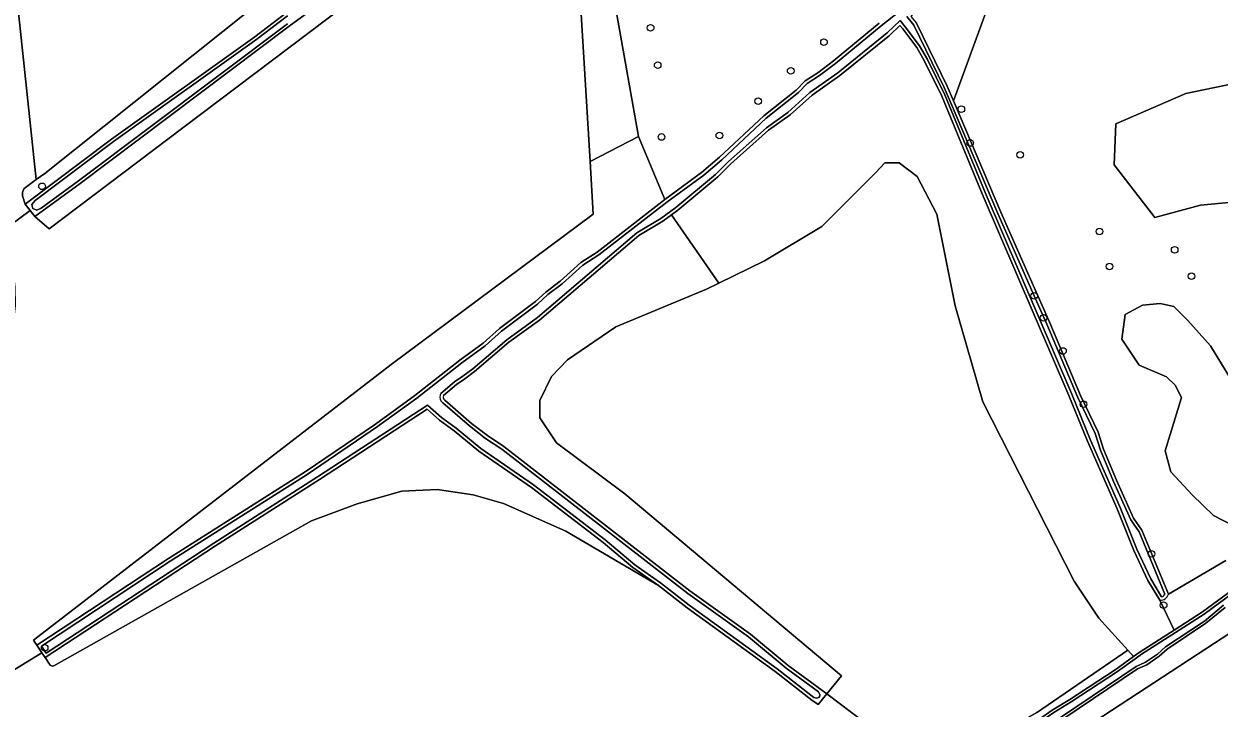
# Model space of a CAD drawing. Extents: x 162879 to 165540, y 384011 to 385181.
# Drawn here: x 164870.1 to 165046.8, y 384953.8 to 385055 of the extents above; entities that cross this region are included whole.
import ezdxf

# ---------------------------------------------------------------- set-up
doc = ezdxf.new("R2010")
doc.units = 0
for name, color, linetype in [('IMGEO_Boom', 7, 'Continuous'), ('IMGEO_Bouwland', 7, 'Continuous'), ('IMGEO_Gemengd_bos', 7, 'Continuous'), ('IMGEO_Grasland_agrarisch', 7, 'Continuous'), ('IMGEO_Grasland_overig', 7, 'Continuous'), ('IMGEO_Groenvoorziening', 7, 'Continuous'), ('IMGEO_Loofbos', 7, 'Continuous'), ('IMGEO_Oever', 7, 'Continuous'), ('IMGEO_Rietland', 7, 'Continuous'), ('IMGEO_Waterloop', 7, 'Continuous')]:
    doc.layers.add(name, color=color, linetype=linetype)

msp = doc.modelspace()

# ---------------------------------------------------------------- linework, layer by layer
at = {"layer": 'IMGEO_Boom'}
for centre in [(164962.75, 385054.38), (164988.37, 385052.25), (164963.79, 385048.85), (164983.45, 385048.02), (164978.66, 385043.54), (165008.67, 385042.35), (164964.35, 385038.24), (164972.91, 385038.44), (165009.96, 385037.35), (165017.36, 385035.59), (164872.8, 385030.94), (165029.08, 385024.26), (165040.2, 385021.56), (165030.57, 385019.1), (165042.68, 385017.67), (165019.43, 385014.74), (165020.83, 385011.48), (165023.69, 385006.59), (165026.73, 384998.71), (165036.77, 384976.6), (165038.57, 384968.99), (164873.19, 384962.68)]:
    msp.add_circle(centre, 0.489, dxfattribs=at)
at = {"layer": 'IMGEO_Bouwland'}
for points in [[(164868.83, 385061.33), (164871.95, 385031.93), (164873.2, 385032.85), (164956.51, 385099.37), (164956.56, 385101.07), (164955.92, 385119.64), (164955.85, 385121.54), (164864.13, 385107.7)], [(164953.8, 385034.63), (164950.84, 385083.14), (164922.9, 385061.76), (164893.62, 385039.61), (164873.85, 385024.63), (164871.73, 385026.49), (164871.05, 385027.36), (164866.65, 385024.11), (164867.8, 385021.25), (164868.47, 385018.66), (164868.8, 385016.01), (164868.81, 385013.33), (164868.68, 385012), (164868.24, 385009.62), (164863.87, 384965.52), (164863.68, 384962.05), (164863.95, 384958.84), (164864.42, 384956.93), (164867.56, 384958.77), (164872.79, 384961.97), (164872.05, 384963.06), (164871.54, 384963.84), (164924.42, 385004.61), (164954.27, 385026.82)]]:
    msp.add_lwpolyline(points, close=True, dxfattribs=at)
at = {"layer": 'IMGEO_Gemengd_bos'}
msp.add_lwpolyline([(165027.32, 384993.23), (165024.54, 385000), (165011.76, 385029.85), (165005.8, 385044.26), (165003.25, 385049.46), (165002.08, 385051.48), (165000, 385054.24), (164999.58, 385054.74), (164998.03, 385053.25), (164990.73, 385047.33), (164986.61, 385044.42), (164983.35, 385041.5), (164980.18, 385039.22), (164974.6, 385034.27), (164972.69, 385032.32), (164966.76, 385027.4), (164965.81, 385026.71), (164972.82, 385016.63), (164979.57, 385019.94), (164988.03, 385024.99), (164995.97, 385032.92), (164997.38, 385034.39), (164999.48, 385034.39), (165002.15, 385032.37), (165005.03, 385026.82), (165007.76, 385013.28), (165011.87, 384999.09), (165025.33, 384972.56), (165028.99, 384967.08), (165033.28, 384962.32), (165034.11, 384961.4), (165035.08, 384962.11), (165040.11, 384965.32), (165038.01, 384969.73), (165036.24, 384972.64), (165034.15, 384977.08), (165031.71, 384983.27)], close=True, dxfattribs=at)
at = {"layer": 'IMGEO_Grasland_agrarisch'}
for points in [[(165019.8, 384953.09), (165033.28, 384962.32), (165028.99, 384967.08), (165025.33, 384972.56), (165011.87, 384999.09), (165007.76, 385013.28), (165005.03, 385026.82), (165002.15, 385032.37), (164999.48, 385034.39), (164997.38, 385034.39), (164995.97, 385032.92), (164988.03, 385024.99), (164979.57, 385019.94), (164972.82, 385016.63), (164970.99, 385015.74), (164957.62, 385010.16), (164950.46, 385005.29), (164948.08, 385002.82), (164946.36, 384999.27), (164946.36, 384996.7), (164948.84, 384993.03), (164958.95, 384985.47), (164990.95, 384958.57), (164988.77, 384955.88), (164994.28, 384951.77)], [(164994.28, 384951.77), (164988.77, 384955.88), (164987.49, 384954.31), (164986.59, 384954.96), (164981.15, 384959.2), (164968.16, 384968.6), (164963.92, 384971.92), (164950.24, 384979.93), (164941.01, 384984.04), (164936.54, 384985.3), (164931.18, 384986.1), (164925.99, 384985.85), (164919.4, 384983.97), (164912.62, 384981.47), (164874.54, 384960.01), (164874.28, 384959.98), (164874.01, 384960.15), (164873.28, 384961.24), (164872.79, 384961.97), (164867.56, 384958.77)], [(165052.33, 384967.45), (164899.4, 384867.43), (164909.26, 384828.73), (164907.68, 384826.22), (164908.71, 384825.08)]]:
    msp.add_lwpolyline(points, dxfattribs=at)
at = {"layer": 'IMGEO_Grasland_overig'}
for points in [[(164950.84, 385083.14), (164935.77, 385073.25), (164930.42, 385069.93), (164921.15, 385063.31), (164909.35, 385054.62), (164878.44, 385031.36), (164871.73, 385026.49), (164873.85, 385024.63), (164893.62, 385039.61), (164922.9, 385061.76)], [(164873.28, 384961.24), (164874.01, 384960.15), (164874.28, 384959.98), (164874.54, 384960.01), (164912.62, 384981.47), (164919.4, 384983.97), (164925.99, 384985.85), (164931.18, 384986.1), (164936.54, 384985.3), (164941.01, 384984.04), (164950.24, 384979.93), (164963.92, 384971.92), (164960.11, 384974.56), (164955.71, 384978.29), (164945.14, 384986.41), (164937.38, 384991.76), (164933.7, 384994.8), (164931.55, 384996.37), (164929.74, 384997.96), (164913.8, 384987.56), (164898.44, 384977.78)], [(165008.01, 384943.78), (165009.85, 384945.01), (165013.9, 384947.72), (165022.1, 384953.49), (165024.69, 384955.03), (165031.54, 384959.53), (165034.11, 384961.4), (165033.28, 384962.32), (165019.8, 384953.09), (165011.93, 384948.56), (165002.74, 384947.85)]]:
    msp.add_lwpolyline(points, close=True, dxfattribs=at)
for points in [[(164863.68, 385055.79), (164863.75, 385054.66), (164860.9, 385054.51), (164861.07, 385052.54), (164861.24, 385050.54), (164861.42, 385048.56), (164864.3, 385048.78), (164864.5, 385046.84), (164864.75, 385039.85), (164865.22, 385036.1), (164865.38, 385028.58), (164864.79, 385028.57), (164865.25, 385027.24), (164866.65, 385024.11), (164871.05, 385027.36), (164870.32, 385028.3), (164869.91, 385029.55), (164869.9, 385030.01), (164870.11, 385030.55), (164870.34, 385030.76), (164871.95, 385031.93), (164868.83, 385061.33)], [(164946.36, 384999.27), (164948.08, 385002.82), (164950.46, 385005.29), (164957.62, 385010.16), (164970.99, 385015.74), (164972.82, 385016.63), (164965.81, 385026.71), (164964.53, 385025.79), (164961.01, 385023.67), (164946.31, 385011.14), (164941.8, 385007.87), (164936.74, 385003.56), (164935.27, 385002.49), (164934.08, 385001.62), (164932.14, 385000)], [(164932.33, 384999.33), (164936.27, 384995.88), (164938.64, 384994.07), (164941.03, 384992.48), (164968.52, 384971.13), (164977.5, 384964.7), (164983.08, 384960.07), (164988.77, 384955.88), (164990.95, 384958.57), (164958.95, 384985.47), (164948.84, 384993.03), (164946.36, 384996.7), (164946.36, 384999.27)]]:
    msp.add_lwpolyline(points, dxfattribs=at)
msp.add_arc((164932.54, 384999.75), 0.468, 148.2439, 243.7605, dxfattribs=at)
at = {"layer": 'IMGEO_Groenvoorziening'}
for points in [[(164870.32, 385028.3), (164883.07, 385037.92), (164904.26, 385053.07), (164908.82, 385056.54), (164913.18, 385059.44), (164920.26, 385064.67), (164926.49, 385068.94), (164934.58, 385076.06), (164952.21, 385088.97), (164953.32, 385089.72), (164953.27, 385091.28), (164954.12, 385091.9), (164955.62, 385094.65), (164956.48, 385098.47), (164956.51, 385099.37), (164873.2, 385032.85), (164871.95, 385031.93), (164870.34, 385030.76), (164870.11, 385030.55), (164869.9, 385030.01), (164869.91, 385029.55)], [(164957.67, 385056.88), (164957.73, 385065.24), (164956.88, 385077.73), (164956.83, 385079.67), (164956.68, 385086.96), (164950.84, 385083.14), (164953.8, 385034.63), (164960.96, 385038.29)], [(164927.88, 385000), (164934.55, 385005.25), (164938, 385007.73), (164940.42, 385009.9), (164945.74, 385013.9), (164947.27, 385015.3), (164949.38, 385016.9), (164952.44, 385019.66), (164954.83, 385021.21), (164964.83, 385029.01), (164960.96, 385038.29), (164953.8, 385034.63), (164954.27, 385026.82), (164924.42, 385004.61), (164871.54, 384963.84), (164872.05, 384963.06), (164891.49, 384975.91), (164911.71, 384988.73), (164922.08, 384995.79)]]:
    msp.add_lwpolyline(points, close=True, dxfattribs=at)
for points in [[(165047.68, 384968.66), (165044.83, 384966.33), (165039.08, 384962.51), (165037.9, 384961.45), (165036.11, 384960.19), (165034.7, 384959.57), (165021.72, 384950.83)], [(164899.4, 384867.43), (165052.33, 384967.45)]]:
    msp.add_lwpolyline(points, dxfattribs=at)
at = {"layer": 'IMGEO_Loofbos'}
for points in [[(165052.93, 385064.34), (165044.23, 385070.04), (165034.64, 385069.14), (165024.45, 385063.14), (165016.95, 385060.89), (165012.15, 385056.24), (165007.51, 385043.58), (165014.5, 385027.11), (165021.73, 385010.75), (165026.3, 385000), (165028.91, 384994.59), (165029.7, 384992.08), (165031.59, 384987.47), (165034.12, 384981.86), (165035.35, 384980.07), (165039.27, 384970.63), (165047.74, 384975.59)], [(164957.67, 385056.88), (164960.96, 385038.29), (164964.83, 385029.01), (164970.29, 385032.98), (164972.93, 385035.24), (164979.49, 385041.38), (164984.26, 385045.17), (164985.58, 385046.52), (164987.45, 385047.73), (164989.79, 385049.5), (164996.52, 385055.05)], [(165050.87, 385028.8), (165044.01, 385028.14), (165037.26, 385026.34), (165031.27, 385034.14), (165031.49, 385040.18), (165041.83, 385044.68), (165052.78, 385046.93)], [(165050.14, 384980.11), (165045.95, 384982.26), (165042.81, 384985.33), (165039.64, 384988.72), (165038.81, 384991.84), (165041.19, 384999.69), (165040.27, 385001.54), (165038.97, 385002.78), (165034.97, 385004.47), (165032.39, 385008.34), (165032.87, 385011.96), (165035.44, 385013.35), (165038.04, 385013.6), (165040.09, 385013.15), (165042.15, 385011.1), (165045.52, 385007.34), (165049.96, 385000)], [(165049.96, 385000), (165045.52, 385007.34), (165042.15, 385011.1), (165040.09, 385013.15), (165038.04, 385013.6), (165035.44, 385013.35), (165032.87, 385011.96), (165032.39, 385008.34), (165034.97, 385004.47), (165038.97, 385002.78), (165040.27, 385001.54), (165041.19, 384999.69), (165038.81, 384991.84), (165039.64, 384988.72), (165042.81, 384985.33), (165045.95, 384982.26), (165050.14, 384980.11)]]:
    msp.add_lwpolyline(points, dxfattribs=at)
at = {"layer": 'IMGEO_Oever'}
for points in [[(164908.82, 385056.54), (164904.26, 385053.07), (164883.07, 385037.92), (164870.32, 385028.3), (164871.05, 385027.36), (164871.73, 385026.49), (164878.44, 385031.36), (164909.35, 385054.62), (164921.15, 385063.31)], [(164931.76, 384999.21), (164932.05, 384998.94), (164935.96, 384995.5), (164938.36, 384993.67), (164940.75, 384992.09), (164968.24, 384970.74), (164977.2, 384964.32), (164982.79, 384959.69), (164987.58, 384956.16), (164987.76, 384955.77), (164987.73, 384955.38), (164987.31, 384955.23), (164986.89, 384955.34), (164981.44, 384959.59), (164968.45, 384968.99), (164964.21, 384972.31), (164960.4, 384974.94), (164956.01, 384978.67), (164945.43, 384986.8), (164937.67, 384992.15), (164934, 384995.18), (164931.86, 384996.75), (164929.79, 384998.56), (164913.53, 384987.97), (164898.18, 384978.18), (164873.41, 384961.91), (164872.73, 384962.93), (164891.76, 384975.51), (164911.98, 384988.32), (164922.36, 384995.4), (164928.17, 384999.61), (164934.85, 385004.86), (164938.3, 385007.35), (164940.73, 385009.53), (164946.05, 385013.52), (164947.58, 385014.93), (164949.68, 385016.52), (164952.73, 385019.27), (164955.11, 385020.82), (164965.12, 385028.62), (164970.59, 385032.6), (164973.25, 385034.88), (164979.81, 385041.01), (164984.59, 385044.81), (164985.88, 385046.14), (164987.72, 385047.33), (164990.09, 385049.12), (164996.82, 385054.67), (165000.3, 385057.43)], [(164909.07, 385054.99), (164878.17, 385031.73), (164872.66, 385027.73), (164872.04, 385027.41), (164871.42, 385027.64), (164871.3, 385028.23), (164871.77, 385028.82), (164883.34, 385037.55), (164904.53, 385052.7), (164909.08, 385056.16)], [(164996.52, 385055.05), (164989.79, 385049.5), (164987.45, 385047.73), (164985.58, 385046.52), (164984.26, 385045.17), (164979.49, 385041.38), (164972.93, 385035.24), (164970.29, 385032.98), (164964.83, 385029.01), (164954.83, 385021.21), (164952.44, 385019.66), (164949.38, 385016.9), (164947.27, 385015.3), (164945.74, 385013.9), (164940.42, 385009.9), (164938, 385007.73), (164934.55, 385005.25), (164927.88, 385000), (164922.08, 384995.79), (164911.71, 384988.73), (164891.49, 384975.91), (164872.05, 384963.06), (164872.79, 384961.97), (164873.28, 384961.24), (164898.44, 384977.78), (164913.8, 384987.56), (164929.74, 384997.96), (164931.55, 384996.37), (164933.7, 384994.8), (164937.38, 384991.76), (164945.14, 384986.41), (164955.71, 384978.29), (164960.11, 384974.56), (164963.92, 384971.92), (164968.16, 384968.6), (164981.15, 384959.2), (164986.59, 384954.96), (164987.49, 384954.31), (164988.77, 384955.88), (164983.08, 384960.07), (164977.5, 384964.7), (164968.52, 384971.13), (164941.03, 384992.48), (164938.64, 384994.07), (164936.27, 384995.88), (164932.33, 384999.33)], [(165038.27, 384970.23), (165036.67, 384972.87), (165034.6, 384977.28), (165032.16, 384983.46), (165027.76, 384993.41), (165024.98, 385000.19), (165012.21, 385030.04), (165006.24, 385044.46), (165003.68, 385049.69), (165002.48, 385051.74), (165000.38, 385054.54), (164999.61, 385055.45), (164997.71, 385053.62), (164990.43, 385047.71), (164986.3, 385044.8), (164983.04, 385041.88), (164979.88, 385039.6), (164974.26, 385034.62), (164972.36, 385032.68), (164966.46, 385027.79), (164964.27, 385026.19), (164960.72, 385024.06), (164946.01, 385011.52), (164941.5, 385008.25), (164936.45, 385003.94), (164934.98, 385002.88), (164933.78, 385002.01), (164931.75, 385000.31)], [(165000.61, 385056.04), (165001.64, 385054.79), (165006.15, 385045.54), (165007.06, 385043.39), (165014.05, 385026.92)], [(165007.51, 385043.58), (165006.59, 385045.74), (165002.05, 385055.06)], [(164932.14, 385000), (164934.08, 385001.62), (164935.27, 385002.49), (164936.74, 385003.56), (164941.8, 385007.87), (164946.31, 385011.14), (164961.01, 385023.67), (164964.53, 385025.79), (164965.81, 385026.71), (164966.76, 385027.4), (164972.69, 385032.32), (164974.6, 385034.27), (164980.18, 385039.22), (164983.35, 385041.5), (164986.61, 385044.42), (164990.73, 385047.33), (164998.03, 385053.25), (164999.58, 385054.74), (165000, 385054.24), (165002.08, 385051.48), (165003.25, 385049.46), (165005.8, 385044.26), (165011.76, 385029.85), (165024.54, 385000), (165027.32, 384993.23), (165031.71, 384983.27), (165034.15, 384977.08), (165036.24, 384972.64), (165038.01, 384969.73)], [(165039.27, 384970.63), (165035.35, 384980.07), (165034.12, 384981.86), (165031.59, 384987.47), (165029.7, 384992.08), (165028.91, 384994.59), (165026.3, 385000), (165021.73, 385010.75), (165014.5, 385027.11), (165007.51, 385043.58)], [(165014.05, 385026.92), (165019.43, 385014.74), (165021.29, 385010.56), (165025.86, 384999.8), (165028.46, 384994.41), (165029.25, 384991.91), (165031.14, 384987.28), (165033.7, 384981.63), (165034.93, 384979.84), (165038.75, 384970.62)], [(165051.88, 384973.57), (165044.32, 384968), (165040.11, 384965.32), (165035.08, 384962.11), (165034.11, 384961.4), (165031.54, 384959.53), (165024.69, 384955.03), (165022.1, 384953.49), (165013.9, 384947.72), (165009.85, 384945.01), (165008.01, 384943.78), (165008.95, 384942.91), (165009.72, 384942.19), (165016.98, 384947.34), (165021.72, 384950.83), (165034.7, 384959.57), (165036.11, 384960.19), (165037.9, 384961.45), (165039.08, 384962.51), (165044.83, 384966.33), (165047.68, 384968.66)], [(165047.44, 384969), (165044.59, 384966.65), (165038.83, 384962.83), (165037.65, 384961.76), (165035.91, 384960.55), (165034.5, 384959.92), (165021.49, 384951.16), (165016.75, 384947.67), (165010.61, 384943.32), (165009.92, 384943.03), (165009.23, 384943.21), (165009.14, 384943.79), (165009.61, 384944.37), (165010.07, 384944.67), (165014.13, 384947.39), (165022.32, 384953.15), (165024.91, 384954.68), (165031.77, 384959.19), (165034.35, 384961.08), (165035.31, 384961.77), (165040.33, 384964.98), (165044.55, 384967.67), (165052.11, 384973.24)]]:
    msp.add_lwpolyline(points, dxfattribs=at)
for centre, radius, start, end in [((164932.56, 384999.76), 0.972, 145.7066, 214.8129), ((164932.54, 384999.75), 0.468, 148.2439, 243.7605), ((165038.1, 384970.93), 1.21, 266.1311, 345.6842), ((165038.11, 384970.92), 0.708, 283.5756, 335.0819)]:
    msp.add_arc(centre, radius, start, end, dxfattribs=at)
at = {"layer": 'IMGEO_Rietland'}
for points in [[(165052.31, 385081.72), (165046.7, 385083.38), (165043.3, 385084.1), (165039.53, 385085.12), (165037.94, 385084.23), (165032.72, 385079.38), (165026.64, 385074.45), (165016.89, 385067.81), (165014.64, 385066.41), (165010.76, 385063.55), (165006.28, 385060.62), (165002.4, 385057.56), (165001.23, 385056.05), (165002.05, 385055.06), (165006.59, 385045.74), (165007.51, 385043.58), (165012.15, 385056.24), (165016.95, 385060.89), (165024.45, 385063.14), (165034.64, 385069.14), (165044.23, 385070.04), (165052.93, 385064.34)], [(165038.01, 384969.73), (165040.11, 384965.32), (165044.32, 384968), (165051.88, 384973.57), (165057.16, 384977.02), (165060.68, 384979.78), (165064.2, 384982.27), (165068.28, 384985.51), (165072.24, 384988.27), (165077.54, 384991.57), (165084.07, 384996.04), (165090.25, 385000), (165120.86, 385021.43), (165119.87, 385022.42), (165118.15, 385024.73), (165113.75, 385031.03), (165110.46, 385035.95), (165108.58, 385042.4), (165107.73, 385048.38), (165107.69, 385054.42)], [(165052.78, 385046.93), (165041.83, 385044.68), (165031.49, 385040.18), (165031.27, 385034.14), (165037.26, 385026.34), (165044.01, 385028.14), (165050.87, 385028.8)], [(165047.74, 384975.59), (165039.27, 384970.63)]]:
    msp.add_lwpolyline(points, dxfattribs=at)
msp.add_arc((165038.1, 384970.93), 1.21, 266.1311, 345.6842, dxfattribs=at)
at = {"layer": 'IMGEO_Waterloop'}
for points in [[(165000.3, 385057.43), (164996.82, 385054.67), (164990.09, 385049.12), (164987.72, 385047.33), (164985.88, 385046.14), (164984.59, 385044.81), (164979.81, 385041.01), (164973.25, 385034.88), (164970.59, 385032.6), (164965.12, 385028.62), (164955.11, 385020.82), (164952.73, 385019.27), (164949.68, 385016.52), (164947.58, 385014.93), (164946.05, 385013.52), (164940.73, 385009.53), (164938.3, 385007.35), (164934.85, 385004.86), (164928.17, 384999.61), (164922.36, 384995.4), (164911.98, 384988.32), (164891.76, 384975.51), (164872.73, 384962.93), (164873.41, 384961.91), (164898.18, 384978.18), (164913.53, 384987.97), (164929.79, 384998.56), (164931.86, 384996.75), (164934, 384995.18), (164937.67, 384992.15), (164945.43, 384986.8), (164956.01, 384978.67), (164960.4, 384974.94), (164964.21, 384972.31), (164968.45, 384968.99), (164981.44, 384959.59), (164986.89, 384955.34), (164987.31, 384955.23), (164987.73, 384955.38), (164987.76, 384955.77), (164987.58, 384956.16), (164982.79, 384959.69), (164977.2, 384964.32), (164968.24, 384970.74), (164940.75, 384992.09), (164938.36, 384993.67), (164935.96, 384995.5), (164932.05, 384998.94), (164931.76, 384999.21)], [(164909.08, 385056.16), (164904.53, 385052.7), (164883.34, 385037.55), (164871.77, 385028.82), (164871.3, 385028.23), (164871.42, 385027.64), (164872.04, 385027.41), (164872.66, 385027.73), (164878.17, 385031.73), (164909.07, 385054.99)], [(164931.75, 385000.31), (164933.78, 385002.01), (164934.98, 385002.88), (164936.45, 385003.94), (164941.5, 385008.25), (164946.01, 385011.52), (164960.72, 385024.06), (164964.27, 385026.19), (164966.46, 385027.79), (164972.36, 385032.68), (164974.26, 385034.62), (164979.88, 385039.6), (164983.04, 385041.88), (164986.3, 385044.8), (164990.43, 385047.71), (164997.71, 385053.62), (164999.61, 385055.45), (165000.38, 385054.54), (165002.48, 385051.74), (165003.68, 385049.69), (165006.24, 385044.46), (165012.21, 385030.04), (165024.98, 385000.19), (165027.76, 384993.41), (165032.16, 384983.46), (165034.6, 384977.28), (165036.67, 384972.87), (165038.27, 384970.23)], [(165038.75, 384970.62), (165034.93, 384979.84), (165033.7, 384981.63), (165031.14, 384987.28), (165029.25, 384991.91), (165028.46, 384994.41), (165025.86, 384999.8), (165021.29, 385010.56), (165019.43, 385014.74), (165014.05, 385026.92), (165007.06, 385043.39), (165006.15, 385045.54), (165001.64, 385054.79), (165000.61, 385056.04)], [(165052.11, 384973.24), (165044.55, 384967.67), (165040.33, 384964.98), (165035.31, 384961.77), (165034.35, 384961.08), (165031.77, 384959.19), (165024.91, 384954.68), (165022.32, 384953.15), (165014.13, 384947.39), (165010.07, 384944.67), (165009.61, 384944.37), (165009.14, 384943.79), (165009.23, 384943.21), (165009.92, 384943.03), (165010.61, 384943.32), (165016.75, 384947.67), (165021.49, 384951.16), (165034.5, 384959.92), (165035.91, 384960.55), (165037.65, 384961.76), (165038.83, 384962.83), (165044.59, 384966.65), (165047.44, 384969)]]:
    msp.add_lwpolyline(points, dxfattribs=at)
for centre, radius, start, end in [((164932.56, 384999.76), 0.972, 145.7066, 214.8129), ((165038.11, 384970.92), 0.708, 283.5756, 335.0819)]:
    msp.add_arc(centre, radius, start, end, dxfattribs=at)

doc.saveas('drawing.dxf')
